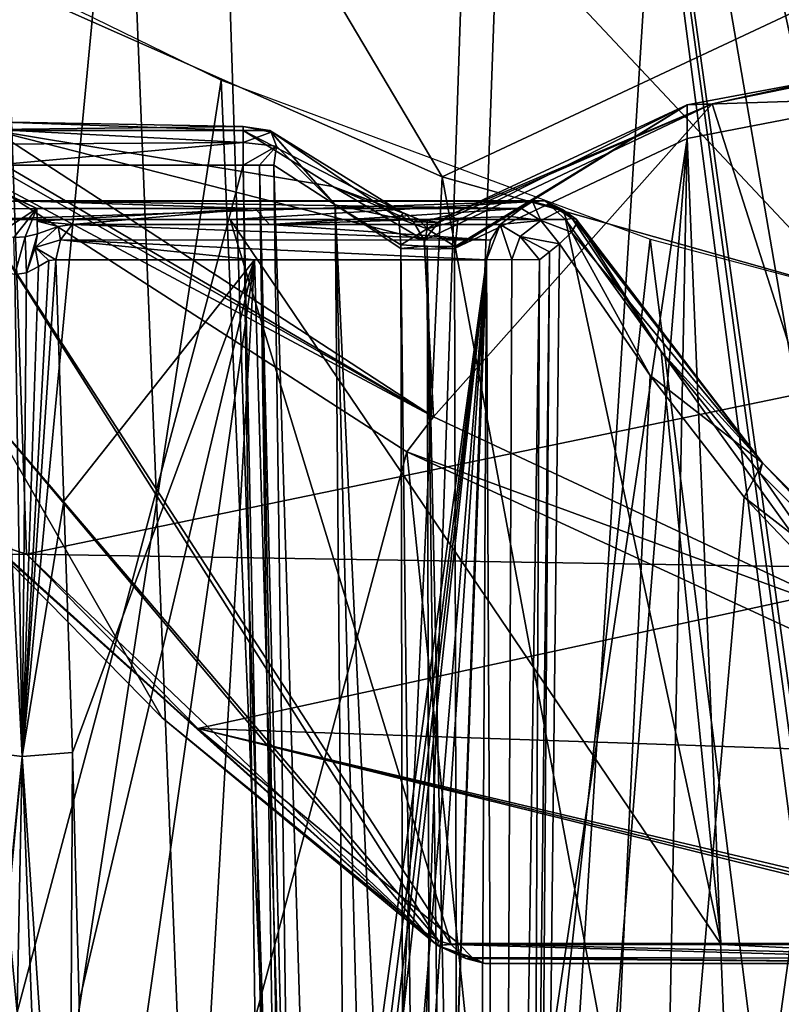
# Model space of a CAD drawing. Header units: millimetres. Extents: x -18.9 to 18.9, y -8.8 to 59.9.
# Tile 391 of 461: x -11.3 to -7.9, y 41.4 to 45.8. Entities that reach past the tile are written whole.
import ezdxf

# ---------------------------------------------------------------- set-up
doc = ezdxf.new("R2010")
doc.units = ezdxf.units.MM
doc.header["$LTSCALE"] = 65.185185
for name, color, linetype in [('1', 7, 'CONTINUOUS'), ('19', 7, 'CONTINUOUS'), ('24', 7, 'CONTINUOUS'), ('245', 7, 'CONTINUOUS'), ('254', 7, 'CONTINUOUS'), ('260', 7, 'CONTINUOUS'), ('339', 7, 'CONTINUOUS'), ('459', 7, 'CONTINUOUS'), ('460', 7, 'CONTINUOUS'), ('461', 7, 'CONTINUOUS'), ('462', 7, 'CONTINUOUS'), ('463', 7, 'CONTINUOUS'), ('465', 7, 'CONTINUOUS'), ('467', 7, 'CONTINUOUS'), ('470', 7, 'CONTINUOUS'), ('474', 7, 'CONTINUOUS'), ('475', 7, 'CONTINUOUS'), ('476', 7, 'CONTINUOUS'), ('526', 7, 'CONTINUOUS'), ('530', 7, 'CONTINUOUS'), ('531', 7, 'CONTINUOUS'), ('547', 7, 'CONTINUOUS'), ('548', 7, 'CONTINUOUS'), ('549', 7, 'CONTINUOUS'), ('568', 7, 'CONTINUOUS'), ('569', 7, 'CONTINUOUS'), ('570', 7, 'CONTINUOUS'), ('579', 7, 'CONTINUOUS'), ('624', 7, 'CONTINUOUS'), ('625', 7, 'CONTINUOUS'), ('658', 7, 'CONTINUOUS'), ('659', 7, 'CONTINUOUS'), ('660', 7, 'CONTINUOUS'), ('661', 7, 'CONTINUOUS'), ('662', 7, 'CONTINUOUS'), ('693', 7, 'CONTINUOUS'), ('694', 7, 'CONTINUOUS'), ('695', 7, 'CONTINUOUS'), ('696', 7, 'CONTINUOUS'), ('697', 7, 'CONTINUOUS'), ('698', 7, 'CONTINUOUS'), ('699', 7, 'CONTINUOUS'), ('700', 7, 'CONTINUOUS'), ('702', 7, 'CONTINUOUS'), ('703', 7, 'CONTINUOUS'), ('831', 7, 'CONTINUOUS')]:
    doc.layers.add(name, color=color, linetype=linetype)

msp = doc.modelspace()

# ---------------------------------------------------------------- linework, layer by layer
at = {"layer": '1', "color": 7, "linetype": 'Continuous'}
for points in [[(-10.9497, 51.0814, -13.5227), (-13.3772, 26.4, -11.1271), (-12.3315, 51.45, -12.2758), (-10.9497, 51.0814, -13.5227)], [(-9.9569, 26.4, -14.2696), (-13.3772, 26.4, -11.1271), (-10.9497, 51.0814, -13.5227), (-9.9569, 26.4, -14.2696)], [(-9.1271, 50.9125, -14.8141), (-9.9569, 26.4, -14.2696), (-10.9497, 51.0814, -13.5227), (-9.1271, 50.9125, -14.8141)], [(-6.5465, 50.9106, -16.1215), (-9.9569, 26.4, -14.2696), (-9.1271, 50.9125, -14.8141), (-6.5465, 50.9106, -16.1215)], [(-5.8285, 26.4, -16.3948), (-9.9569, 26.4, -14.2696), (-6.5465, 50.9106, -16.1215), (-5.8285, 26.4, -16.3948)], [(-12.5044, 32.6, 12.0992), (-9.9627, 32.6, 14.2655), (-12.3604, 46.4477, 12.2467), (-12.5044, 32.6, 12.0992)], [(-12.3604, 46.4477, 12.2467), (-9.9627, 32.6, 14.2655), (-12.1237, 46.3165, 12.481), (-12.3604, 46.4477, 12.2467)], [(-12.1237, 46.3165, 12.481), (-9.9627, 32.6, 14.2655), (-9.3807, 45.1005, 14.6548), (-12.1237, 46.3165, 12.481)], [(-9.9627, 32.6, 14.2655), (-7.0523, 32.6, 15.9068), (-9.3807, 45.1005, 14.6548), (-9.9627, 32.6, 14.2655)], [(-9.3807, 45.1005, 14.6548), (-7.0523, 32.6, 15.9068), (-6.225, 44.2092, 16.2484), (-9.3807, 45.1005, 14.6548)]]:
    msp.add_3dface(points, dxfattribs=at)
at = {"layer": '19', "color": 7, "linetype": 'Continuous'}
for points in [[(-8.0928, 52.0623, -11.4646), (-5.6686, 26.593, -13.8041), (-7.7615, 52.1702, -11.6869), (-8.0928, 52.0623, -11.4646)], [(-10.4784, 50.6437, -9.4089), (-9.7029, 26.593, -11.3375), (-8.0928, 52.0623, -11.4646), (-10.4784, 50.6437, -9.4089)], [(-9.7029, 26.593, -11.3375), (-5.6686, 26.593, -13.8041), (-8.0928, 52.0623, -11.4646), (-9.7029, 26.593, -11.3375)], [(-12.7629, 26.593, -7.7326), (-9.7029, 26.593, -11.3375), (-10.4784, 50.6437, -9.4089), (-12.7629, 26.593, -7.7326)], [(-12.4415, 48.7979, -6.7345), (-12.7629, 26.593, -7.7326), (-10.4784, 50.6437, -9.4089), (-12.4415, 48.7979, -6.7345)]]:
    msp.add_3dface(points, dxfattribs=at)
at = {"layer": '24', "color": 7, "linetype": 'Continuous'}
for points in [[(-11.1002, 44.7309, 6.7044), (-10.2152, 44.7309, 7.9883), (-11.0638, 43.6567, 6.836), (-11.1002, 44.7309, 6.7044)], [(-11.0638, 43.6567, 6.836), (-10.2152, 44.7309, 7.9883), (-11.0259, 42.5393, 6.9703), (-11.0638, 43.6567, 6.836)], [(-11.0259, 42.5393, 6.9703), (-10.2152, 44.7309, 7.9883), (-10.9964, 41.4308, 7.0885), (-11.0259, 42.5393, 6.9703)], [(-10.9964, 41.4308, 7.0885), (-10.2152, 44.7309, 7.9883), (-10.9664, 39.4627, 7.26), (-10.9964, 41.4308, 7.0885)], [(-10.9664, 39.4627, 7.26), (-10.2152, 44.7309, 7.9883), (-10.5458, 39.0189, 7.8844), (-10.9664, 39.4627, 7.26)], [(-10.5458, 39.0189, 7.8844), (-10.2152, 44.7309, 7.9883), (-10.0327, 38.5435, 8.5533), (-10.5458, 39.0189, 7.8844)], [(-10.2152, 44.7309, 7.9883), (-9.1825, 44.7309, 9.1567), (-10.0327, 38.5435, 8.5533), (-10.2152, 44.7309, 7.9883)], [(-10.0327, 38.5435, 8.5533), (-9.1825, 44.7309, 9.1567), (-9.9742, 38.4776, 8.625), (-10.0327, 38.5435, 8.5533)], [(-9.9446, 35.5373, 8.8147), (-9.1825, 44.7309, 9.1567), (-9.988, 32.793, 8.9101), (-9.9446, 35.5373, 8.8147)], [(-9.988, 32.793, 8.9101), (-9.1825, 44.7309, 9.1567), (-9.6231, 32.793, 9.303), (-9.988, 32.793, 8.9101)], [(-9.9742, 38.4776, 8.625), (-9.1825, 44.7309, 9.1567), (-9.9327, 38.4002, 8.6769), (-9.9742, 38.4776, 8.625)], [(-9.9018, 38.2298, 8.7212), (-9.1825, 44.7309, 9.1567), (-9.9446, 35.5373, 8.8147), (-9.9018, 38.2298, 8.7212)], [(-9.9327, 38.4002, 8.6769), (-9.1825, 44.7309, 9.1567), (-9.9018, 38.2298, 8.7212), (-9.9327, 38.4002, 8.6769)], [(-9.6231, 32.793, 9.303), (-9.1825, 44.7309, 9.1567), (-9.2173, 38.4785, 9.4295), (-9.6231, 32.793, 9.303)]]:
    msp.add_3dface(points, dxfattribs=at)
at = {"layer": '245', "color": 7, "linetype": 'Continuous'}
for points in [[(-6.2964, 46.4537, -2.9527), (-7.2456, 44.247, 0.1988), (-11.4148, 48.6816, -6.1344), (-6.2964, 46.4537, -2.9527)], [(-11.4148, 48.6816, -6.1344), (-7.2456, 44.247, 0.1988), (-11.2311, 43.4223, 1.3766), (-11.4148, 48.6816, -6.1344)], [(-7.2456, 44.247, 0.1988), (-7.1914, 43.3566, 1.4704), (-11.2311, 43.4223, 1.3766), (-7.2456, 44.247, 0.1988)], [(-11.2311, 43.4223, 1.3766), (-7.1914, 43.3566, 1.4704), (-10.4684, 42.6463, 2.4848), (-11.2311, 43.4223, 1.3766)], [(-7.1914, 43.3566, 1.4704), (-6.993, 42.5278, 2.6541), (-10.4684, 42.6463, 2.4848), (-7.1914, 43.3566, 1.4704)], [(-6.5353, 41.6943, 3.8445), (-6.5985, 41.6904, 3.85), (-10.4684, 42.6463, 2.4848), (-6.5353, 41.6943, 3.8445)], [(-10.4684, 42.6463, 2.4848), (-6.5985, 41.6904, 3.85), (-9.3078, 41.6904, 3.85), (-10.4684, 42.6463, 2.4848)], [(-6.479, 41.705, 3.8292), (-6.5353, 41.6943, 3.8445), (-10.4684, 42.6463, 2.4848), (-6.479, 41.705, 3.8292)], [(-6.993, 42.5278, 2.6541), (-6.479, 41.705, 3.8292), (-10.4684, 42.6463, 2.4848), (-6.993, 42.5278, 2.6541)]]:
    msp.add_3dface(points, dxfattribs=at)
at = {"layer": '254', "color": 7, "linetype": 'Continuous'}
msp.add_3dface([(-9.1909, 41.6, 4.1368), (-6.5989, 41.6, 4.1368), (-6.4091, 41.6, 7.7787), (-9.1909, 41.6, 4.1368)], dxfattribs=at)
at = {"layer": '260', "color": 7, "linetype": 'Continuous'}
for points in [[(-12.1237, 46.3165, 12.481), (-9.3807, 45.1005, 14.6548), (-11.0844, 47.9723, 12.7196), (-12.1237, 46.3165, 12.481)], [(-11.0844, 47.9723, 12.7196), (-9.3807, 45.1005, 14.6548), (-7.2813, 46.0851, 15.4148), (-11.0844, 47.9723, 12.7196)], [(-9.3807, 45.1005, 14.6548), (-6.225, 44.2092, 16.2484), (-7.2813, 46.0851, 15.4148), (-9.3807, 45.1005, 14.6548)]]:
    msp.add_3dface(points, dxfattribs=at)
at = {"layer": '339', "color": 7, "linetype": 'Continuous'}
for points in [[(-9.3078, 41.6904, 3.85), (-6.5985, 41.6904, 3.85), (-6.5989, 41.6231, 3.9864), (-9.3078, 41.6904, 3.85)], [(-9.2469, 41.6274, 3.9734), (-9.3078, 41.6904, 3.85), (-6.5989, 41.6231, 3.9864), (-9.2469, 41.6274, 3.9734)], [(-6.5989, 41.6, 4.1368), (-9.1909, 41.6, 4.1368), (-9.2469, 41.6274, 3.9734), (-6.5989, 41.6, 4.1368)], [(-6.5989, 41.6, 4.1368), (-9.2469, 41.6274, 3.9734), (-6.5989, 41.6231, 3.9864), (-6.5989, 41.6, 4.1368)]]:
    msp.add_3dface(points, dxfattribs=at)
at = {"layer": '459', "color": 7, "linetype": 'Continuous'}
for points in [[(-10.3244, 44.9106, 7.049), (-11.4312, 44.9106, 5.0606), (-9.3403, 41.6853, 4.204), (-10.3244, 44.9106, 7.049)], [(-9.3403, 41.6853, 4.204), (-11.4312, 44.9106, 5.0606), (-9.397, 41.7016, 4.1044), (-9.3403, 41.6853, 4.204)], [(-9.397, 41.7016, 4.1044), (-11.4312, 44.9106, 5.0606), (-11.4085, 44.0546, 3.3913), (-9.397, 41.7016, 4.1044)], [(-8.831, 44.9106, 8.8484), (-10.3244, 44.9106, 7.049), (-8.1387, 41.6853, 6.2192), (-8.831, 44.9106, 8.8484)], [(-8.1387, 41.6853, 6.2192), (-10.3244, 44.9106, 7.049), (-9.3403, 41.6853, 4.204), (-8.1387, 41.6853, 6.2192)], [(-8.4057, 44.3238, 8.6902), (-8.831, 44.9106, 8.8484), (-8.1387, 41.6853, 6.2192), (-8.4057, 44.3238, 8.6902)], [(-7.9667, 43.7832, 8.5847), (-8.4057, 44.3238, 8.6902), (-6.5098, 41.6853, 7.9081), (-7.9667, 43.7832, 8.5847)], [(-6.5098, 41.6853, 7.9081), (-8.4057, 44.3238, 8.6902), (-8.1387, 41.6853, 6.2192), (-6.5098, 41.6853, 7.9081)], [(-9.4585, 41.7395, 4.0289), (-9.397, 41.7016, 4.1044), (-11.4085, 44.0546, 3.3913), (-9.4585, 41.7395, 4.0289)], [(-10.6274, 42.6955, 2.639), (-9.4585, 41.7395, 4.0289), (-11.4085, 44.0546, 3.3913), (-10.6274, 42.6955, 2.639)], [(-11.3935, 43.4715, 1.5128), (-10.6274, 42.6955, 2.639), (-11.4085, 44.0546, 3.3913), (-11.3935, 43.4715, 1.5128)], [(-7.0592, 42.8784, 8.5379), (-7.9667, 43.7832, 8.5847), (-6.5098, 41.6853, 7.9081), (-7.0592, 42.8784, 8.5379)]]:
    msp.add_3dface(points, dxfattribs=at)
at = {"layer": '460', "color": 7, "linetype": 'Continuous'}
for points in [[(-11.1831, 44.9028, 6.3521), (-11.1844, 44.9598, 6.1832), (-10.2127, 44.9598, 7.6826), (-11.1831, 44.9028, 6.3521)], [(-11.0273, 44.8877, 6.6604), (-11.1831, 44.9028, 6.3521), (-10.2127, 44.9598, 7.6826), (-11.0273, 44.8877, 6.6604)], [(-10.1482, 44.8877, 7.9358), (-11.0273, 44.8877, 6.6604), (-10.2127, 44.9598, 7.6826), (-10.1482, 44.8877, 7.9358)], [(-9.0278, 44.9598, 9.0456), (-10.1482, 44.8877, 7.9358), (-10.2127, 44.9598, 7.6826), (-9.0278, 44.9598, 9.0456)], [(-9.0749, 44.924, 9.0706), (-10.1482, 44.8877, 7.9358), (-9.0278, 44.9598, 9.0456), (-9.0749, 44.924, 9.0706)], [(-11.1817, 44.8461, 6.5167), (-11.1831, 44.9028, 6.3521), (-11.0888, 44.8787, 6.5827), (-11.1817, 44.8461, 6.5167)], [(-11.0888, 44.8787, 6.5827), (-11.1831, 44.9028, 6.3521), (-11.0273, 44.8877, 6.6604), (-11.0888, 44.8787, 6.5827)], [(-9.1222, 44.8877, 9.0966), (-10.1482, 44.8877, 7.9358), (-9.0749, 44.924, 9.0706), (-9.1222, 44.8877, 9.0966)]]:
    msp.add_3dface(points, dxfattribs=at)
at = {"layer": '461', "color": 7, "linetype": 'Continuous'}
for points in [[(-9.5374, 43.8775, 13.0407), (-12.5099, 32.793, 10.825), (-11.5184, 45.1517, 11.2656), (-9.5374, 43.8775, 13.0407)], [(-8.39, 32.793, 14.2579), (-12.5099, 32.793, 10.825), (-9.5374, 43.8775, 13.0407), (-8.39, 32.793, 14.2579)], [(-7.5333, 42.9532, 14.3288), (-8.39, 32.793, 14.2579), (-9.5374, 43.8775, 13.0407), (-7.5333, 42.9532, 14.3288)], [(-3.3885, 32.793, 16.1925), (-8.39, 32.793, 14.2579), (-7.5333, 42.9532, 14.3288), (-3.3885, 32.793, 16.1925)]]:
    msp.add_3dface(points, dxfattribs=at)
at = {"layer": '462', "color": 7, "linetype": 'Continuous'}
for points in [[(-11.3755, 45.1517, 10.9259), (-11.8605, 39.1839, 10.7175), (-10.2655, 45.1517, 10.9259), (-11.3755, 45.1517, 10.9259)], [(-10.2655, 45.1517, 10.9259), (-11.8605, 39.1839, 10.7175), (-10.1847, 39.255, 10.72), (-10.2655, 45.1517, 10.9259)]]:
    msp.add_3dface(points, dxfattribs=at)
at = {"layer": '463', "color": 7, "linetype": 'Continuous'}
for points in [[(-10.0484, 39.2555, 10.7737), (-9.7493, 32.793, 10.7423), (-10.13, 45.1517, 10.9789), (-10.0484, 39.2555, 10.7737)], [(-10.13, 45.1517, 10.9789), (-9.7493, 32.793, 10.7423), (-9.8559, 44.976, 11.2175), (-10.13, 45.1517, 10.9789)], [(-9.7493, 32.793, 10.7423), (-9.5378, 32.793, 10.9305), (-9.8559, 44.976, 11.2175), (-9.7493, 32.793, 10.7423)], [(-9.8559, 44.976, 11.2175), (-9.5378, 32.793, 10.9305), (-9.5513, 38.4543, 11.18), (-9.8559, 44.976, 11.2175)], [(-9.5646, 44.7983, 11.4588), (-9.8559, 44.976, 11.2175), (-9.5648, 44.7808, 11.4578), (-9.5646, 44.7983, 11.4588)], [(-9.5648, 44.7808, 11.4578), (-9.8559, 44.976, 11.2175), (-9.5513, 38.4543, 11.18), (-9.5648, 44.7808, 11.4578)]]:
    msp.add_3dface(points, dxfattribs=at)
at = {"layer": '465', "color": 7, "linetype": 'Continuous'}
for points in [[(-8.1793, 45.425, 11.0802), (-7.3518, 45.6062, 10.8309), (-7.4403, 43.108, 14.2693), (-8.1793, 45.425, 11.0802)], [(-9.46, 44.8192, 11.9141), (-8.1793, 45.425, 11.0802), (-9.4197, 44.0323, 12.9971), (-9.46, 44.8192, 11.9141)], [(-9.4197, 44.0323, 12.9971), (-8.1793, 45.425, 11.0802), (-7.4403, 43.108, 14.2693), (-9.4197, 44.0323, 12.9971)], [(-9.8667, 45.0568, 11.587), (-9.46, 44.8192, 11.9141), (-11.3755, 45.3065, 11.2434), (-9.8667, 45.0568, 11.587)], [(-11.3755, 45.3065, 11.2434), (-9.46, 44.8192, 11.9141), (-9.4197, 44.0323, 12.9971), (-11.3755, 45.3065, 11.2434)], [(-10.2655, 45.3065, 11.2434), (-9.8667, 45.0568, 11.587), (-11.3755, 45.3065, 11.2434), (-10.2655, 45.3065, 11.2434)]]:
    msp.add_3dface(points, dxfattribs=at)
at = {"layer": '467', "color": 7, "linetype": 'Continuous'}
for points in [[(-10.2655, 45.1517, 10.9259), (-10.0138, 32.7925, 10.5117), (-10.1928, 45.1522, 10.9397), (-10.2655, 45.1517, 10.9259)], [(-10.2655, 45.1517, 10.9259), (-10.1847, 39.255, 10.72), (-10.0138, 32.7925, 10.5117), (-10.2655, 45.1517, 10.9259)], [(-9.9582, 32.793, 10.5489), (-10.0484, 39.2555, 10.7737), (-10.1928, 45.1522, 10.9397), (-9.9582, 32.793, 10.5489)], [(-10.0138, 32.7925, 10.5117), (-9.9582, 32.793, 10.5489), (-10.1928, 45.1522, 10.9397), (-10.0138, 32.7925, 10.5117)], [(-10.0484, 39.2555, 10.7737), (-10.13, 45.1517, 10.9789), (-10.1928, 45.1522, 10.9397), (-10.0484, 39.2555, 10.7737)]]:
    msp.add_3dface(points, dxfattribs=at)
at = {"layer": '470', "color": 7, "linetype": 'Continuous'}
for points in [[(-11.3755, 45.3065, 11.2434), (-9.4197, 44.0323, 12.9971), (-11.4685, 45.2343, 11.2785), (-11.3755, 45.3065, 11.2434)], [(-9.4197, 44.0323, 12.9971), (-11.5184, 45.1517, 11.2656), (-11.4869, 45.2104, 11.2783), (-9.4197, 44.0323, 12.9971)], [(-11.4685, 45.2343, 11.2785), (-9.4197, 44.0323, 12.9971), (-11.4869, 45.2104, 11.2783), (-11.4685, 45.2343, 11.2785)], [(-9.5374, 43.8775, 13.0407), (-11.5184, 45.1517, 11.2656), (-9.4197, 44.0323, 12.9971), (-9.5374, 43.8775, 13.0407)], [(-9.5374, 43.8775, 13.0407), (-9.4197, 44.0323, 12.9971), (-7.4403, 43.108, 14.2693), (-9.5374, 43.8775, 13.0407)], [(-7.5333, 42.9532, 14.3288), (-9.5374, 43.8775, 13.0407), (-7.4403, 43.108, 14.2693), (-7.5333, 42.9532, 14.3288)]]:
    msp.add_3dface(points, dxfattribs=at)
at = {"layer": '474', "color": 7, "linetype": 'Continuous'}
for points in [[(-9.8667, 45.0568, 11.587), (-10.2655, 45.3065, 11.2434), (-9.5533, 44.9391, 11.6092), (-9.8667, 45.0568, 11.587)], [(-9.5533, 44.9391, 11.6092), (-10.2655, 45.3065, 11.2434), (-10.1478, 45.3057, 11.1106), (-9.5533, 44.9391, 11.6092)], [(-10.1478, 45.3057, 11.1106), (-9.8559, 44.976, 11.2175), (-9.5734, 44.9147, 11.5058), (-10.1478, 45.3057, 11.1106)], [(-9.8559, 44.976, 11.2175), (-10.1478, 45.3057, 11.1106), (-10.1415, 45.2992, 11.0988), (-9.8559, 44.976, 11.2175)], [(-9.5533, 44.9391, 11.6092), (-10.1478, 45.3057, 11.1106), (-9.5734, 44.9147, 11.5058), (-9.5533, 44.9391, 11.6092)], [(-10.118, 45.2365, 11.0268), (-9.8559, 44.976, 11.2175), (-10.1415, 45.2992, 11.0988), (-10.118, 45.2365, 11.0268)], [(-10.13, 45.1517, 10.9789), (-9.8559, 44.976, 11.2175), (-10.118, 45.2365, 11.0268), (-10.13, 45.1517, 10.9789)], [(-9.46, 44.8192, 11.9141), (-9.8667, 45.0568, 11.587), (-9.5082, 44.9002, 11.7714), (-9.46, 44.8192, 11.9141)], [(-9.5082, 44.9002, 11.7714), (-9.8667, 45.0568, 11.587), (-9.5489, 44.9381, 11.6269), (-9.5082, 44.9002, 11.7714)], [(-9.5489, 44.9381, 11.6269), (-9.8667, 45.0568, 11.587), (-9.5533, 44.9391, 11.6092), (-9.5489, 44.9381, 11.6269)], [(-9.8559, 44.976, 11.2175), (-9.5646, 44.7983, 11.4588), (-9.5734, 44.9147, 11.5058), (-9.8559, 44.976, 11.2175)]]:
    msp.add_3dface(points, dxfattribs=at)
at = {"layer": '475', "color": 7, "linetype": 'Continuous'}
for points in [[(-10.1478, 45.3057, 11.1106), (-10.2655, 45.3065, 11.2434), (-10.2655, 45.3244, 11.038), (-10.1478, 45.3057, 11.1106)], [(-10.1415, 45.2992, 11.0988), (-10.1478, 45.3057, 11.1106), (-10.2655, 45.3244, 11.038), (-10.1415, 45.2992, 11.0988)], [(-10.2655, 45.2534, 10.9579), (-10.1415, 45.2992, 11.0988), (-10.2655, 45.3244, 11.038), (-10.2655, 45.2534, 10.9579)], [(-10.118, 45.2365, 11.0268), (-10.1415, 45.2992, 11.0988), (-10.2655, 45.2534, 10.9579), (-10.118, 45.2365, 11.0268)], [(-10.2655, 45.1517, 10.9259), (-10.118, 45.2365, 11.0268), (-10.2655, 45.2534, 10.9579), (-10.2655, 45.1517, 10.9259)], [(-10.2655, 45.1517, 10.9259), (-10.1928, 45.1522, 10.9397), (-10.118, 45.2365, 11.0268), (-10.2655, 45.1517, 10.9259)], [(-10.1928, 45.1522, 10.9397), (-10.13, 45.1517, 10.9789), (-10.118, 45.2365, 11.0268), (-10.1928, 45.1522, 10.9397)]]:
    msp.add_3dface(points, dxfattribs=at)
at = {"layer": '476', "color": 7, "linetype": 'Continuous'}
for points in [[(-10.2655, 45.3065, 11.2434), (-11.3755, 45.3065, 11.2434), (-11.3755, 45.3447, 11.1254), (-10.2655, 45.3065, 11.2434)], [(-10.2655, 45.3244, 11.038), (-10.2655, 45.3065, 11.2434), (-11.3755, 45.3447, 11.1254), (-10.2655, 45.3244, 11.038)], [(-11.3755, 45.3108, 11.0144), (-10.2655, 45.3244, 11.038), (-11.3755, 45.3447, 11.1254), (-11.3755, 45.3108, 11.0144)], [(-10.2655, 45.2534, 10.9579), (-10.2655, 45.3244, 11.038), (-11.3755, 45.3108, 11.0144), (-10.2655, 45.2534, 10.9579)], [(-11.3755, 45.2462, 10.9535), (-10.2655, 45.2534, 10.9579), (-11.3755, 45.3108, 11.0144), (-11.3755, 45.2462, 10.9535)], [(-11.3755, 45.1517, 10.9259), (-10.2655, 45.1517, 10.9259), (-10.2655, 45.2534, 10.9579), (-11.3755, 45.1517, 10.9259)], [(-11.3755, 45.1517, 10.9259), (-10.2655, 45.2534, 10.9579), (-11.3755, 45.2462, 10.9535), (-11.3755, 45.1517, 10.9259)]]:
    msp.add_3dface(points, dxfattribs=at)
at = {"layer": '526', "color": 7, "linetype": 'Continuous'}
for points in [[(-8.9026, 44.7672, 9.1673), (-8.8581, 44.8029, 9.1436), (-8.9939, 32.793, 9.7041), (-8.9026, 44.7672, 9.1673)], [(-8.9939, 32.793, 9.7041), (-8.8581, 44.8029, 9.1436), (-8.4542, 44.216, 8.9967), (-8.9939, 32.793, 9.7041)], [(-8.9755, 38.4781, 9.4585), (-8.9026, 44.7672, 9.1673), (-8.9939, 32.793, 9.7041), (-8.9755, 38.4781, 9.4585)], [(-8.9471, 44.7309, 9.192), (-8.9026, 44.7672, 9.1673), (-8.9755, 38.4781, 9.4585), (-8.9471, 44.7309, 9.192)], [(-8.0369, 43.6755, 8.9005), (-8.9939, 32.793, 9.7041), (-8.4542, 44.216, 8.9967), (-8.0369, 43.6755, 8.9005)], [(-7.1735, 42.7706, 8.8636), (-8.9939, 32.793, 9.7041), (-8.0369, 43.6755, 8.9005), (-7.1735, 42.7706, 8.8636)], [(-7.0524, 32.793, 9.2216), (-8.9939, 32.793, 9.7041), (-7.1735, 42.7706, 8.8636), (-7.0524, 32.793, 9.2216)]]:
    msp.add_3dface(points, dxfattribs=at)
at = {"layer": '530', "color": 7, "linetype": 'Continuous'}
for points in [[(-9.3101, 38.4543, 11.194), (-8.2907, 45.2702, 10.7967), (-9.3254, 44.7808, 11.4703), (-9.3101, 38.4543, 11.194)], [(-9.295, 32.793, 10.9459), (-8.2907, 45.2702, 10.7967), (-9.3101, 38.4543, 11.194), (-9.295, 32.793, 10.9459)], [(-8.5334, 32.793, 10.4349), (-8.2907, 45.2702, 10.7967), (-9.295, 32.793, 10.9459), (-8.5334, 32.793, 10.4349)]]:
    msp.add_3dface(points, dxfattribs=at)
at = {"layer": '531', "color": 7, "linetype": 'Continuous'}
for points in [[(-8.2907, 45.2702, 10.7967), (-7.7719, 32.793, 10.1155), (-7.3526, 45.4513, 10.5135), (-8.2907, 45.2702, 10.7967)], [(-8.2907, 45.2702, 10.7967), (-8.5334, 32.793, 10.4349), (-7.7719, 32.793, 10.1155), (-8.2907, 45.2702, 10.7967)]]:
    msp.add_3dface(points, dxfattribs=at)
at = {"layer": '547', "color": 7, "linetype": 'Continuous'}
for points in [[(-7.2215, 45.6212, 10.6295), (-8.1793, 45.425, 11.0802), (-8.29, 45.42, 10.9065), (-7.2215, 45.6212, 10.6295)], [(-8.29, 45.42, 10.9065), (-7.3526, 45.4513, 10.5135), (-7.2215, 45.6212, 10.6295), (-8.29, 45.42, 10.9065)], [(-7.3518, 45.6062, 10.8309), (-8.1793, 45.425, 11.0802), (-7.2215, 45.6212, 10.6295), (-7.3518, 45.6062, 10.8309)], [(-8.2907, 45.2702, 10.7967), (-7.3526, 45.4513, 10.5135), (-8.29, 45.42, 10.9065), (-8.2907, 45.2702, 10.7967)]]:
    msp.add_3dface(points, dxfattribs=at)
at = {"layer": '548', "color": 7, "linetype": 'Continuous'}
for points in [[(-8.1793, 45.425, 11.0802), (-9.46, 44.8192, 11.9141), (-9.3974, 44.8971, 11.7757), (-8.1793, 45.425, 11.0802)], [(-9.3437, 44.9318, 11.6356), (-8.1793, 45.425, 11.0802), (-9.3974, 44.8971, 11.7757), (-9.3437, 44.9318, 11.6356)], [(-8.29, 45.42, 10.9065), (-8.1793, 45.425, 11.0802), (-9.3437, 44.9318, 11.6356), (-8.29, 45.42, 10.9065)], [(-9.3111, 44.9063, 11.5174), (-8.29, 45.42, 10.9065), (-9.3437, 44.9318, 11.6356), (-9.3111, 44.9063, 11.5174)], [(-9.3254, 44.7808, 11.4703), (-8.2907, 45.2702, 10.7967), (-8.29, 45.42, 10.9065), (-9.3254, 44.7808, 11.4703)], [(-9.3254, 44.7808, 11.4703), (-8.29, 45.42, 10.9065), (-9.3229, 44.7907, 11.4693), (-9.3254, 44.7808, 11.4703)], [(-9.3229, 44.7907, 11.4693), (-8.29, 45.42, 10.9065), (-9.3111, 44.9063, 11.5174), (-9.3229, 44.7907, 11.4693)]]:
    msp.add_3dface(points, dxfattribs=at)
at = {"layer": '549', "color": 7, "linetype": 'Continuous'}
for points in [[(-9.5648, 44.7808, 11.4578), (-9.5513, 38.4543, 11.18), (-9.419, 32.7912, 10.9793), (-9.5648, 44.7808, 11.4578)], [(-9.5648, 44.7808, 11.4578), (-9.419, 32.7912, 10.9793), (-9.4472, 44.779, 11.5039), (-9.5648, 44.7808, 11.4578)], [(-9.3254, 44.7808, 11.4703), (-9.4472, 44.779, 11.5039), (-9.3101, 38.4543, 11.194), (-9.3254, 44.7808, 11.4703)], [(-9.295, 32.793, 10.9459), (-9.3101, 38.4543, 11.194), (-9.4472, 44.779, 11.5039), (-9.295, 32.793, 10.9459)], [(-9.419, 32.7912, 10.9793), (-9.295, 32.793, 10.9459), (-9.4472, 44.779, 11.5039), (-9.419, 32.7912, 10.9793)]]:
    msp.add_3dface(points, dxfattribs=at)
at = {"layer": '568', "color": 7, "linetype": 'Continuous'}
for points in [[(-9.5082, 44.9002, 11.7714), (-9.5489, 44.9381, 11.6269), (-9.4855, 44.9116, 11.6322), (-9.5082, 44.9002, 11.7714)], [(-9.4473, 44.9067, 11.6342), (-9.5082, 44.9002, 11.7714), (-9.4855, 44.9116, 11.6322), (-9.4473, 44.9067, 11.6342)], [(-9.3974, 44.8971, 11.7757), (-9.5082, 44.9002, 11.7714), (-9.4473, 44.9067, 11.6342), (-9.3974, 44.8971, 11.7757)], [(-9.46, 44.8192, 11.9141), (-9.5082, 44.9002, 11.7714), (-9.3974, 44.8971, 11.7757), (-9.46, 44.8192, 11.9141)], [(-9.3437, 44.9318, 11.6356), (-9.3974, 44.8971, 11.7757), (-9.4473, 44.9067, 11.6342), (-9.3437, 44.9318, 11.6356)]]:
    msp.add_3dface(points, dxfattribs=at)
at = {"layer": '569', "color": 7, "linetype": 'Continuous'}
for points in [[(-9.5533, 44.9391, 11.6092), (-9.5734, 44.9147, 11.5058), (-9.4855, 44.9116, 11.6322), (-9.5533, 44.9391, 11.6092)], [(-9.5734, 44.9147, 11.5058), (-9.5646, 44.7983, 11.4588), (-9.4469, 44.8696, 11.5392), (-9.5734, 44.9147, 11.5058)], [(-9.4855, 44.9116, 11.6322), (-9.5734, 44.9147, 11.5058), (-9.4469, 44.8696, 11.5392), (-9.4855, 44.9116, 11.6322)], [(-9.5489, 44.9381, 11.6269), (-9.5533, 44.9391, 11.6092), (-9.4855, 44.9116, 11.6322), (-9.5489, 44.9381, 11.6269)], [(-9.4473, 44.9067, 11.6342), (-9.4855, 44.9116, 11.6322), (-9.4469, 44.8696, 11.5392), (-9.4473, 44.9067, 11.6342)], [(-9.3437, 44.9318, 11.6356), (-9.4473, 44.9067, 11.6342), (-9.4469, 44.8696, 11.5392), (-9.3437, 44.9318, 11.6356)], [(-9.3111, 44.9063, 11.5174), (-9.3437, 44.9318, 11.6356), (-9.4469, 44.8696, 11.5392), (-9.3111, 44.9063, 11.5174)], [(-9.3229, 44.7907, 11.4693), (-9.3111, 44.9063, 11.5174), (-9.4469, 44.8696, 11.5392), (-9.3229, 44.7907, 11.4693)], [(-9.4469, 44.8696, 11.5392), (-9.5646, 44.7983, 11.4588), (-9.462, 44.7923, 11.5033), (-9.4469, 44.8696, 11.5392)], [(-9.3229, 44.7907, 11.4693), (-9.4469, 44.8696, 11.5392), (-9.462, 44.7923, 11.5033), (-9.3229, 44.7907, 11.4693)], [(-9.3229, 44.7907, 11.4693), (-9.462, 44.7923, 11.5033), (-9.4456, 44.7917, 11.5047), (-9.3229, 44.7907, 11.4693)]]:
    msp.add_3dface(points, dxfattribs=at)
at = {"layer": '570', "color": 7, "linetype": 'Continuous'}
for points in [[(-9.5646, 44.7983, 11.4588), (-9.5648, 44.7808, 11.4578), (-9.462, 44.7923, 11.5033), (-9.5646, 44.7983, 11.4588)], [(-9.5648, 44.7808, 11.4578), (-9.4472, 44.779, 11.5039), (-9.462, 44.7923, 11.5033), (-9.5648, 44.7808, 11.4578)], [(-9.462, 44.7923, 11.5033), (-9.4472, 44.779, 11.5039), (-9.4456, 44.7917, 11.5047), (-9.462, 44.7923, 11.5033)], [(-9.4472, 44.779, 11.5039), (-9.3254, 44.7808, 11.4703), (-9.4456, 44.7917, 11.5047), (-9.4472, 44.779, 11.5039)], [(-9.3254, 44.7808, 11.4703), (-9.3229, 44.7907, 11.4693), (-9.4456, 44.7917, 11.5047), (-9.3254, 44.7808, 11.4703)]]:
    msp.add_3dface(points, dxfattribs=at)
at = {"layer": '579', "color": 7, "linetype": 'Continuous'}
for points in [[(-9.2173, 38.4785, 9.4295), (-9.1825, 44.7309, 9.1567), (-9.1217, 32.7911, 9.7364), (-9.2173, 38.4785, 9.4295)], [(-9.1825, 44.7309, 9.1567), (-9.0706, 44.7326, 9.2132), (-9.1217, 32.7911, 9.7364), (-9.1825, 44.7309, 9.1567)], [(-9.0706, 44.7326, 9.2132), (-8.9471, 44.7309, 9.192), (-9.1217, 32.7911, 9.7364), (-9.0706, 44.7326, 9.2132)], [(-8.9471, 44.7309, 9.192), (-8.9755, 38.4781, 9.4585), (-9.1217, 32.7911, 9.7364), (-8.9471, 44.7309, 9.192)]]:
    msp.add_3dface(points, dxfattribs=at)
at = {"layer": '624', "color": 7, "linetype": 'Continuous'}
for points in [[(-11.3601, 41.4296, 7.1563), (-11.3947, 42.5393, 7.0771), (-11.25, 42.5214, 6.8865), (-11.3601, 41.4296, 7.1563)], [(-11.0259, 42.5393, 6.9703), (-11.0423, 39.4561, 7.1926), (-11.25, 42.5214, 6.8865), (-11.0259, 42.5393, 6.9703)], [(-11.0259, 42.5393, 6.9703), (-10.9964, 41.4308, 7.0885), (-11.0423, 39.4561, 7.1926), (-11.0259, 42.5393, 6.9703)], [(-11.31, 39.4602, 7.2775), (-11.3601, 41.4296, 7.1563), (-11.25, 42.5214, 6.8865), (-11.31, 39.4602, 7.2775)], [(-11.1341, 39.4535, 7.1709), (-11.31, 39.4602, 7.2775), (-11.25, 42.5214, 6.8865), (-11.1341, 39.4535, 7.1709)], [(-11.0423, 39.4561, 7.1926), (-11.1341, 39.4535, 7.1709), (-11.25, 42.5214, 6.8865), (-11.0423, 39.4561, 7.1926)], [(-10.9964, 41.4308, 7.0885), (-10.9664, 39.4627, 7.26), (-11.0423, 39.4561, 7.1926), (-10.9964, 41.4308, 7.0885)]]:
    msp.add_3dface(points, dxfattribs=at)
at = {"layer": '625', "color": 7, "linetype": 'Continuous'}
for points in [[(-11.1002, 44.7309, 6.7044), (-11.0638, 43.6567, 6.836), (-11.25, 42.5214, 6.8865), (-11.1002, 44.7309, 6.7044)], [(-11.1002, 44.7309, 6.7044), (-11.25, 42.5214, 6.8865), (-11.1308, 44.7278, 6.6658), (-11.1002, 44.7309, 6.7044)], [(-11.1308, 44.7278, 6.6658), (-11.25, 42.5214, 6.8865), (-11.1767, 44.701, 6.6345), (-11.1308, 44.7278, 6.6658)], [(-11.25, 42.5214, 6.8865), (-11.3947, 42.5393, 7.0771), (-11.3635, 44.6946, 6.6346), (-11.25, 42.5214, 6.8865)], [(-11.25, 42.5214, 6.8865), (-11.3635, 44.6946, 6.6346), (-11.2817, 44.6664, 6.6155), (-11.25, 42.5214, 6.8865)], [(-11.1767, 44.701, 6.6345), (-11.25, 42.5214, 6.8865), (-11.2304, 44.6728, 6.6183), (-11.1767, 44.701, 6.6345)], [(-11.2304, 44.6728, 6.6183), (-11.25, 42.5214, 6.8865), (-11.2817, 44.6664, 6.6155), (-11.2304, 44.6728, 6.6183)], [(-11.0638, 43.6567, 6.836), (-11.0259, 42.5393, 6.9703), (-11.25, 42.5214, 6.8865), (-11.0638, 43.6567, 6.836)]]:
    msp.add_3dface(points, dxfattribs=at)
at = {"layer": '658', "color": 7, "linetype": 'Continuous'}
for points in [[(-6.4091, 41.6, 7.7787), (-8.1387, 41.6853, 6.2192), (-9.3403, 41.6853, 4.204), (-6.4091, 41.6, 7.7787)], [(-6.4091, 41.6, 7.7787), (-9.3403, 41.6853, 4.204), (-9.2751, 41.6226, 4.1747), (-6.4091, 41.6, 7.7787)], [(-6.4091, 41.6, 7.7787), (-6.5098, 41.6853, 7.9081), (-8.1387, 41.6853, 6.2192), (-6.4091, 41.6, 7.7787)], [(-9.1909, 41.6, 4.1368), (-6.4091, 41.6, 7.7787), (-9.2751, 41.6226, 4.1747), (-9.1909, 41.6, 4.1368)]]:
    msp.add_3dface(points, dxfattribs=at)
at = {"layer": '659', "color": 7, "linetype": 'Continuous'}
for points in [[(-9.397, 41.7016, 4.1044), (-9.4585, 41.7395, 4.0289), (-9.4018, 41.6806, 3.9332), (-9.397, 41.7016, 4.1044)], [(-9.3403, 41.6853, 4.204), (-9.397, 41.7016, 4.1044), (-9.4018, 41.6806, 3.9332), (-9.3403, 41.6853, 4.204)], [(-9.3078, 41.6904, 3.85), (-9.2469, 41.6274, 3.9734), (-9.4018, 41.6806, 3.9332), (-9.3078, 41.6904, 3.85)], [(-9.2751, 41.6226, 4.1747), (-9.3403, 41.6853, 4.204), (-9.4018, 41.6806, 3.9332), (-9.2751, 41.6226, 4.1747)], [(-9.2469, 41.6274, 3.9734), (-9.1909, 41.6, 4.1368), (-9.4018, 41.6806, 3.9332), (-9.2469, 41.6274, 3.9734)], [(-9.1909, 41.6, 4.1368), (-9.2751, 41.6226, 4.1747), (-9.4018, 41.6806, 3.9332), (-9.1909, 41.6, 4.1368)]]:
    msp.add_3dface(points, dxfattribs=at)
at = {"layer": '660', "color": 7, "linetype": 'Continuous'}
for points in [[(-10.6274, 42.6955, 2.639), (-11.3935, 43.4715, 1.5128), (-9.4018, 41.6806, 3.9332), (-10.6274, 42.6955, 2.639)], [(-9.4018, 41.6806, 3.9332), (-11.3935, 43.4715, 1.5128), (-11.3273, 43.4201, 1.4351), (-9.4018, 41.6806, 3.9332)], [(-11.2311, 43.4223, 1.3766), (-9.4018, 41.6806, 3.9332), (-11.3273, 43.4201, 1.4351), (-11.2311, 43.4223, 1.3766)], [(-11.2311, 43.4223, 1.3766), (-10.4684, 42.6463, 2.4848), (-9.4018, 41.6806, 3.9332), (-11.2311, 43.4223, 1.3766)], [(-9.4585, 41.7395, 4.0289), (-10.6274, 42.6955, 2.639), (-9.4018, 41.6806, 3.9332), (-9.4585, 41.7395, 4.0289)], [(-10.4684, 42.6463, 2.4848), (-9.3078, 41.6904, 3.85), (-9.4018, 41.6806, 3.9332), (-10.4684, 42.6463, 2.4848)]]:
    msp.add_3dface(points, dxfattribs=at)
at = {"layer": '661', "color": 7, "linetype": 'Continuous'}
msp.add_3dface([(-11.2311, 43.4223, 1.3766), (-11.3273, 43.4201, 1.4351), (-11.3701, 43.4668, 1.411), (-11.2311, 43.4223, 1.3766)], dxfattribs=at)
at = {"layer": '662', "color": 7, "linetype": 'Continuous'}
msp.add_3dface([(-11.4148, 48.6816, -6.1344), (-11.2311, 43.4223, 1.3766), (-11.3701, 43.4668, 1.411), (-11.4148, 48.6816, -6.1344)], dxfattribs=at)
at = {"layer": '693', "color": 7, "linetype": 'Continuous'}
for points in [[(-8.831, 44.9106, 8.8484), (-8.4057, 44.3238, 8.6902), (-8.8014, 44.9155, 8.8968), (-8.831, 44.9106, 8.8484)], [(-8.4057, 44.3238, 8.6902), (-8.7845, 44.9121, 8.9506), (-8.8014, 44.9155, 8.8968), (-8.4057, 44.3238, 8.6902)], [(-8.4057, 44.3238, 8.6902), (-7.954, 43.8278, 8.7369), (-8.7845, 44.9121, 8.9506), (-8.4057, 44.3238, 8.6902)], [(-8.7845, 44.9121, 8.9506), (-7.954, 43.8278, 8.7369), (-8.7806, 44.8948, 9.0157), (-8.7845, 44.9121, 8.9506)], [(-8.4542, 44.216, 8.9967), (-8.8581, 44.8029, 9.1436), (-8.805, 44.8548, 9.0926), (-8.4542, 44.216, 8.9967)], [(-8.7806, 44.8948, 9.0157), (-7.954, 43.8278, 8.7369), (-8.805, 44.8548, 9.0926), (-8.7806, 44.8948, 9.0157)], [(-7.954, 43.8278, 8.7369), (-8.4542, 44.216, 8.9967), (-8.805, 44.8548, 9.0926), (-7.954, 43.8278, 8.7369)], [(-8.4057, 44.3238, 8.6902), (-7.9667, 43.7832, 8.5847), (-7.954, 43.8278, 8.7369), (-8.4057, 44.3238, 8.6902)], [(-8.0369, 43.6755, 8.9005), (-8.4542, 44.216, 8.9967), (-7.954, 43.8278, 8.7369), (-8.0369, 43.6755, 8.9005)], [(-6.9897, 42.8654, 8.735), (-8.0369, 43.6755, 8.9005), (-7.954, 43.8278, 8.7369), (-6.9897, 42.8654, 8.735)], [(-7.9667, 43.7832, 8.5847), (-7.0592, 42.8784, 8.5379), (-7.954, 43.8278, 8.7369), (-7.9667, 43.7832, 8.5847)], [(-7.0592, 42.8784, 8.5379), (-6.9897, 42.8654, 8.735), (-7.954, 43.8278, 8.7369), (-7.0592, 42.8784, 8.5379)], [(-7.1735, 42.7706, 8.8636), (-8.0369, 43.6755, 8.9005), (-6.9897, 42.8654, 8.735), (-7.1735, 42.7706, 8.8636)]]:
    msp.add_3dface(points, dxfattribs=at)
at = {"layer": '694', "color": 7, "linetype": 'Continuous'}
for points in [[(-11.4312, 44.9106, 5.0606), (-10.3244, 44.9106, 7.049), (-8.9238, 44.9933, 8.9414), (-11.4312, 44.9106, 5.0606)], [(-11.4312, 44.9106, 5.0606), (-8.9238, 44.9933, 8.9414), (-11.3272, 44.9908, 5.5646), (-11.4312, 44.9106, 5.0606)], [(-11.3272, 44.9908, 5.5646), (-8.9238, 44.9933, 8.9414), (-11.258, 44.9933, 5.8725), (-11.3272, 44.9908, 5.5646)], [(-10.2127, 44.9598, 7.6826), (-11.1844, 44.9598, 6.1832), (-11.258, 44.9933, 5.8725), (-10.2127, 44.9598, 7.6826)], [(-9.0278, 44.9598, 9.0456), (-10.2127, 44.9598, 7.6826), (-11.258, 44.9933, 5.8725), (-9.0278, 44.9598, 9.0456)], [(-8.9785, 44.9908, 8.9962), (-9.0278, 44.9598, 9.0456), (-11.258, 44.9933, 5.8725), (-8.9785, 44.9908, 8.9962)], [(-8.9238, 44.9933, 8.9414), (-8.9785, 44.9908, 8.9962), (-11.258, 44.9933, 5.8725), (-8.9238, 44.9933, 8.9414)], [(-10.3244, 44.9106, 7.049), (-8.831, 44.9106, 8.8484), (-8.9238, 44.9933, 8.9414), (-10.3244, 44.9106, 7.049)]]:
    msp.add_3dface(points, dxfattribs=at)
at = {"layer": '695', "color": 7, "linetype": 'Continuous'}
for points in [[(-11.1844, 44.9598, 6.1832), (-11.3685, 44.8396, 6.5169), (-11.3817, 44.9572, 6.1846), (-11.1844, 44.9598, 6.1832)], [(-11.3685, 44.8396, 6.5169), (-11.1844, 44.9598, 6.1832), (-11.2874, 44.8302, 6.4824), (-11.3685, 44.8396, 6.5169)], [(-11.2874, 44.8302, 6.4824), (-11.1844, 44.9598, 6.1832), (-11.236, 44.8338, 6.4875), (-11.2874, 44.8302, 6.4824)], [(-11.1844, 44.9598, 6.1832), (-11.1817, 44.8461, 6.5167), (-11.236, 44.8338, 6.4875), (-11.1844, 44.9598, 6.1832)], [(-11.1844, 44.9598, 6.1832), (-11.1831, 44.9028, 6.3521), (-11.1817, 44.8461, 6.5167), (-11.1844, 44.9598, 6.1832)]]:
    msp.add_3dface(points, dxfattribs=at)
at = {"layer": '696', "color": 7, "linetype": 'Continuous'}
for points in [[(-11.1817, 44.8461, 6.5167), (-11.0888, 44.8787, 6.5827), (-11.1919, 44.7855, 6.5909), (-11.1817, 44.8461, 6.5167)], [(-11.0888, 44.8787, 6.5827), (-11.0796, 44.8193, 6.6919), (-11.1919, 44.7855, 6.5909), (-11.0888, 44.8787, 6.5827)], [(-11.0888, 44.8787, 6.5827), (-11.0273, 44.8877, 6.6604), (-11.0796, 44.8193, 6.6919), (-11.0888, 44.8787, 6.5827)], [(-11.0796, 44.8193, 6.6919), (-11.1002, 44.7309, 6.7044), (-11.1919, 44.7855, 6.5909), (-11.0796, 44.8193, 6.6919)], [(-11.1002, 44.7309, 6.7044), (-11.1308, 44.7278, 6.6658), (-11.1919, 44.7855, 6.5909), (-11.1002, 44.7309, 6.7044)], [(-11.1308, 44.7278, 6.6658), (-11.1767, 44.701, 6.6345), (-11.1919, 44.7855, 6.5909), (-11.1308, 44.7278, 6.6658)]]:
    msp.add_3dface(points, dxfattribs=at)
at = {"layer": '697', "color": 7, "linetype": 'Continuous'}
for points in [[(-11.0796, 44.8193, 6.6919), (-11.0273, 44.8877, 6.6604), (-9.1655, 44.8191, 9.1398), (-11.0796, 44.8193, 6.6919)], [(-11.0273, 44.8877, 6.6604), (-10.1482, 44.8877, 7.9358), (-9.1655, 44.8191, 9.1398), (-11.0273, 44.8877, 6.6604)], [(-10.1482, 44.8877, 7.9358), (-9.1222, 44.8877, 9.0966), (-9.1655, 44.8191, 9.1398), (-10.1482, 44.8877, 7.9358)], [(-10.2152, 44.7309, 7.9883), (-11.1002, 44.7309, 6.7044), (-11.0796, 44.8193, 6.6919), (-10.2152, 44.7309, 7.9883)], [(-9.1825, 44.7309, 9.1567), (-10.2152, 44.7309, 7.9883), (-11.0796, 44.8193, 6.6919), (-9.1825, 44.7309, 9.1567)], [(-9.1825, 44.7309, 9.1567), (-11.0796, 44.8193, 6.6919), (-9.1655, 44.8191, 9.1398), (-9.1825, 44.7309, 9.1567)]]:
    msp.add_3dface(points, dxfattribs=at)
at = {"layer": '698', "color": 7, "linetype": 'Continuous'}
for points in [[(-9.1825, 44.7309, 9.1567), (-9.1222, 44.8877, 9.0966), (-9.0706, 44.7326, 9.2132), (-9.1825, 44.7309, 9.1567)], [(-9.1222, 44.8877, 9.0966), (-9.1825, 44.7309, 9.1567), (-9.1655, 44.8191, 9.1398), (-9.1222, 44.8877, 9.0966)], [(-9.0706, 44.7326, 9.2132), (-9.1222, 44.8877, 9.0966), (-9.0326, 44.8343, 9.1821), (-9.0706, 44.7326, 9.2132)], [(-8.9471, 44.7309, 9.192), (-9.0706, 44.7326, 9.2132), (-9.0326, 44.8343, 9.1821), (-8.9471, 44.7309, 9.192)]]:
    msp.add_3dface(points, dxfattribs=at)
at = {"layer": '699', "color": 7, "linetype": 'Continuous'}
for points in [[(-9.0749, 44.924, 9.0706), (-9.0278, 44.9598, 9.0456), (-8.9419, 44.9056, 9.1316), (-9.0749, 44.924, 9.0706)], [(-9.1222, 44.8877, 9.0966), (-9.0749, 44.924, 9.0706), (-8.9419, 44.9056, 9.1316), (-9.1222, 44.8877, 9.0966)], [(-9.0326, 44.8343, 9.1821), (-9.1222, 44.8877, 9.0966), (-8.9419, 44.9056, 9.1316), (-9.0326, 44.8343, 9.1821)], [(-8.8581, 44.8029, 9.1436), (-9.0326, 44.8343, 9.1821), (-8.9419, 44.9056, 9.1316), (-8.8581, 44.8029, 9.1436)], [(-8.8581, 44.8029, 9.1436), (-8.9026, 44.7672, 9.1673), (-9.0326, 44.8343, 9.1821), (-8.8581, 44.8029, 9.1436)], [(-8.9026, 44.7672, 9.1673), (-8.9471, 44.7309, 9.192), (-9.0326, 44.8343, 9.1821), (-8.9026, 44.7672, 9.1673)]]:
    msp.add_3dface(points, dxfattribs=at)
at = {"layer": '700', "color": 7, "linetype": 'Continuous'}
for points in [[(-9.0278, 44.9598, 9.0456), (-8.9785, 44.9908, 8.9962), (-8.9419, 44.9056, 9.1316), (-9.0278, 44.9598, 9.0456)], [(-8.9785, 44.9908, 8.9962), (-8.9238, 44.9933, 8.9414), (-8.8454, 44.9543, 9.0326), (-8.9785, 44.9908, 8.9962)], [(-8.9419, 44.9056, 9.1316), (-8.9785, 44.9908, 8.9962), (-8.8454, 44.9543, 9.0326), (-8.9419, 44.9056, 9.1316)], [(-8.831, 44.9106, 8.8484), (-8.8014, 44.9155, 8.8968), (-8.9238, 44.9933, 8.9414), (-8.831, 44.9106, 8.8484)], [(-8.9238, 44.9933, 8.9414), (-8.8014, 44.9155, 8.8968), (-8.8454, 44.9543, 9.0326), (-8.9238, 44.9933, 8.9414)], [(-8.805, 44.8548, 9.0926), (-8.9419, 44.9056, 9.1316), (-8.8454, 44.9543, 9.0326), (-8.805, 44.8548, 9.0926)], [(-8.7845, 44.9121, 8.9506), (-8.7806, 44.8948, 9.0157), (-8.8454, 44.9543, 9.0326), (-8.7845, 44.9121, 8.9506)], [(-8.8014, 44.9155, 8.8968), (-8.7845, 44.9121, 8.9506), (-8.8454, 44.9543, 9.0326), (-8.8014, 44.9155, 8.8968)], [(-8.7806, 44.8948, 9.0157), (-8.805, 44.8548, 9.0926), (-8.8454, 44.9543, 9.0326), (-8.7806, 44.8948, 9.0157)], [(-8.805, 44.8548, 9.0926), (-8.8581, 44.8029, 9.1436), (-8.9419, 44.9056, 9.1316), (-8.805, 44.8548, 9.0926)]]:
    msp.add_3dface(points, dxfattribs=at)
at = {"layer": '702', "color": 7, "linetype": 'Continuous'}
for points in [[(-11.2817, 44.6664, 6.6155), (-11.2874, 44.8302, 6.4824), (-11.236, 44.8338, 6.4875), (-11.2817, 44.6664, 6.6155)], [(-11.2304, 44.6728, 6.6183), (-11.2817, 44.6664, 6.6155), (-11.236, 44.8338, 6.4875), (-11.2304, 44.6728, 6.6183)], [(-11.1817, 44.8461, 6.5167), (-11.2304, 44.6728, 6.6183), (-11.236, 44.8338, 6.4875), (-11.1817, 44.8461, 6.5167)], [(-11.2304, 44.6728, 6.6183), (-11.1817, 44.8461, 6.5167), (-11.1919, 44.7855, 6.5909), (-11.2304, 44.6728, 6.6183)], [(-11.1767, 44.701, 6.6345), (-11.2304, 44.6728, 6.6183), (-11.1919, 44.7855, 6.5909), (-11.1767, 44.701, 6.6345)]]:
    msp.add_3dface(points, dxfattribs=at)
at = {"layer": '703', "color": 7, "linetype": 'Continuous'}
for points in [[(-11.258, 44.9933, 5.8725), (-11.1844, 44.9598, 6.1832), (-11.4576, 45.091, 5.7571), (-11.258, 44.9933, 5.8725)], [(-11.1844, 44.9598, 6.1832), (-11.3817, 44.9572, 6.1846), (-11.4576, 45.091, 5.7571), (-11.1844, 44.9598, 6.1832)], [(-11.3272, 44.9908, 5.5646), (-11.258, 44.9933, 5.8725), (-11.4576, 45.091, 5.7571), (-11.3272, 44.9908, 5.5646)]]:
    msp.add_3dface(points, dxfattribs=at)
at = {"layer": '831', "color": 7, "linetype": 'Continuous'}
for points in [[(-13.223, 26.4, -10.9996), (-9.8428, 26.4, -14.1053), (-12.2353, 51.4683, -12.0887), (-13.223, 26.4, -10.9996)], [(-12.2353, 51.4683, -12.0887), (-9.8428, 26.4, -14.1053), (-8.9676, 50.9107, -14.6773), (-12.2353, 51.4683, -12.0887)], [(-9.8428, 26.4, -14.1053), (-5.7615, 26.4, -16.2063), (-8.9676, 50.9107, -14.6773), (-9.8428, 26.4, -14.1053)], [(-5.3062, 34.207, -16.361), (-8.9676, 50.9107, -14.6773), (-5.4365, 30.3933, -16.3182), (-5.3062, 34.207, -16.361)], [(-5.2474, 34.3431, -16.38), (-8.9676, 50.9107, -14.6773), (-5.3062, 34.207, -16.361), (-5.2474, 34.3431, -16.38)], [(-4.3219, 50.9107, -16.6482), (-8.9676, 50.9107, -14.6773), (-5.1107, 34.4, -16.4232), (-4.3219, 50.9107, -16.6482)], [(-5.1107, 34.4, -16.4232), (-8.9676, 50.9107, -14.6773), (-5.2474, 34.3431, -16.38), (-5.1107, 34.4, -16.4232)], [(-5.6249, 26.457, -16.2543), (-5.5662, 26.593, -16.2744), (-8.9676, 50.9107, -14.6773), (-5.6249, 26.457, -16.2543)], [(-8.9676, 50.9107, -14.6773), (-5.5662, 26.593, -16.2744), (-5.4365, 30.3933, -16.3182), (-8.9676, 50.9107, -14.6773)], [(-5.7615, 26.4, -16.2063), (-5.6249, 26.457, -16.2543), (-8.9676, 50.9107, -14.6773), (-5.7615, 26.4, -16.2063)], [(-10.3633, 45.53, 13.7274), (-12.3434, 32.6, 11.9784), (-12.0639, 46.3605, 12.2598), (-10.3633, 45.53, 13.7274)], [(-9.8082, 32.6, 14.1294), (-12.3434, 32.6, 11.9784), (-10.3633, 45.53, 13.7274), (-9.8082, 32.6, 14.1294)], [(-8.4552, 44.8222, 14.9783), (-9.8082, 32.6, 14.1294), (-10.3633, 45.53, 13.7274), (-8.4552, 44.8222, 14.9783)], [(-6.9029, 32.6, 15.754), (-9.8082, 32.6, 14.1294), (-8.4552, 44.8222, 14.9783), (-6.9029, 32.6, 15.754)], [(-6.1279, 44.2033, 16.0714), (-6.9029, 32.6, 15.754), (-8.4552, 44.8222, 14.9783), (-6.1279, 44.2033, 16.0714)]]:
    msp.add_3dface(points, dxfattribs=at)

doc.saveas('drawing.dxf')
